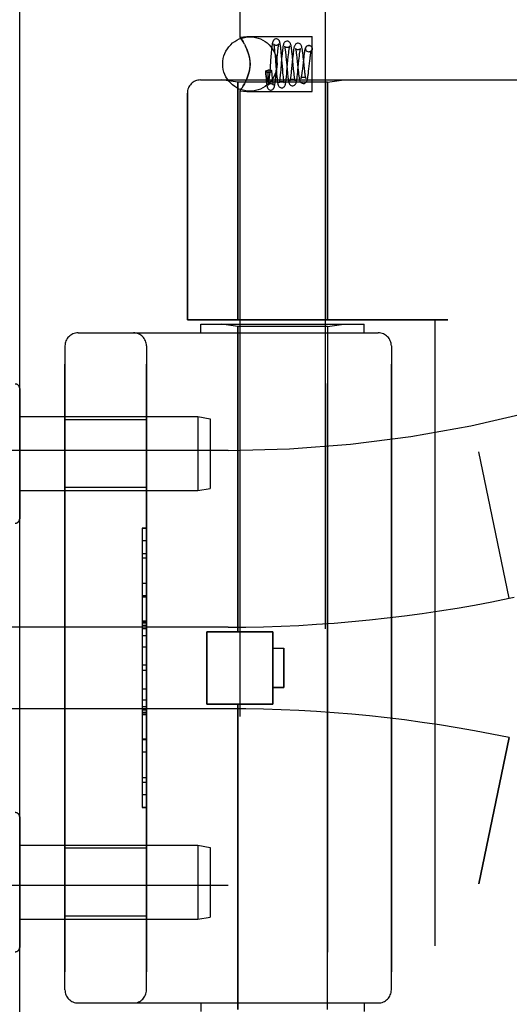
# Model space of a CAD drawing. Header units: inches. Extents: x 0 to 262, y 0 to 169.
# Tile 276 of 284: x 135.95 to 137.07, y 115.58 to 117.84. Entities that reach past the tile are written whole.
import ezdxf

# ---------------------------------------------------------------- set-up
doc = ezdxf.new("R2010")
doc.units = ezdxf.units.IN
doc.header["$LTSCALE"] = 14.384615
doc.header["$MEASUREMENT"] = 0
doc.linetypes.add('HIDDEN', pattern=[0.2, 0.1, -0.1])
doc.layers.get('0').update_dxf_attribs({"linetype": 'CONTINUOUS'})
doc.layers.add('LEFTHAND_DOOR_ASSEMBLY', color=7, linetype='CONTINUOUS')
doc.layers.add('RIGHTHAND_DOOR_ASSEMBLY', color=7, linetype='CONTINUOUS')

msp = doc.modelspace()

# ---------------------------------------------------------------- linework, layer by layer
at = {"color": 3, "linetype": 'Continuous'}
msp.add_line((135.9489, 49.3295), (135.9489, 121.1215), dxfattribs=at)
at = {"layer": 'LEFTHAND_DOOR_ASSEMBLY', "color": 8, "linetype": 'HIDDEN'}
for p, q in [((136.3642, 117.7018), (138.4279, 117.7018)), ((136.4499, 117.6965), (136.4124, 117.7018)), ((136.4499, 117.6965), (136.4499, 117.1505)), ((136.6559, 117.6965), (136.4499, 117.6965)), ((136.6559, 117.6965), (136.6934, 117.7018)), ((136.6559, 117.6965), (136.6559, 117.1505)), ((136.3342, 117.6718), (136.3342, 117.1505)), ((136.9329, 117.1505), (136.3342, 117.1505)), ((136.3654, 117.1205), (136.3654, 117.1405)), ((136.3654, 117.1405), (136.7404, 117.1405)), ((136.4499, 117.1353), (136.4124, 117.1405)), ((136.4499, 116.4335), (136.4499, 117.1353)), ((136.6559, 117.1353), (136.4499, 117.1353)), ((136.6559, 117.1353), (136.6934, 117.1405)), ((136.6559, 115.5658), (136.6559, 117.1353)), ((136.7404, 117.1205), (136.7404, 117.1405)), ((136.9029, 117.1505), (136.9029, 115.5505)), ((136.0829, 117.1205), (136.7729, 117.1205)), ((136.0529, 117.0905), (136.0529, 115.6105)), ((136.2404, 115.6105), (136.2404, 117.0905)), ((136.8029, 117.0905), (136.8029, 115.6105)), ((136.2404, 116.921), (136.0529, 116.921)), ((136.4279, 116.8505), (135.0099, 116.8505)), ((137.0739, 116.5106), (137.0041, 116.8472)), ((136.2404, 116.765), (136.0529, 116.765)), ((136.2304, 116.6715), (136.2304, 116.0295)), ((136.2304, 116.6715), (136.2404, 116.6715)), ((136.2404, 116.6713), (136.2304, 116.6713)), ((136.2304, 116.6131), (136.2404, 116.6131)), ((136.2404, 116.6029), (136.2304, 116.6029)), ((136.2404, 116.5442), (136.2304, 116.5442)), ((136.2304, 116.5139), (136.2404, 116.5139)), ((137.0739, 116.5106), (137.0854, 116.513)), ((136.2304, 116.4573), (136.2404, 116.4573)), ((136.2304, 116.4572), (136.2404, 116.4572)), ((136.2404, 116.4569), (136.2304, 116.4569)), ((136.4279, 116.4443), (135.4603, 116.4443)), ((136.3789, 116.2675), (136.3789, 116.4335)), ((136.3789, 116.4335), (136.5309, 116.4335)), ((136.5309, 116.2675), (136.5309, 116.4335)), ((136.2304, 116.3989), (136.2404, 116.3989)), ((136.5309, 116.3955), (136.5559, 116.3955)), ((136.5559, 116.3955), (136.5559, 116.3055)), ((136.2404, 116.3568), (136.2304, 116.3568)), ((136.5559, 116.3055), (136.5309, 116.3055)), ((136.2404, 116.2767), (136.2304, 116.2767)), ((136.4279, 116.2568), (135.4603, 116.2568)), ((136.2404, 116.2611), (136.2304, 116.2611)), ((136.2404, 116.2535), (136.2304, 116.2535)), ((136.2404, 116.2481), (136.2304, 116.2481)), ((136.3789, 116.2675), (136.5309, 116.2675)), ((136.4499, 115.5658), (136.4499, 116.2675)), ((136.2404, 116.2433), (136.2304, 116.2433)), ((136.2404, 116.1849), (136.2304, 116.1849)), ((137.0739, 116.1905), (137.0041, 115.8539)), ((136.2404, 116.0586), (136.2304, 116.0586)), ((136.2404, 116.0295), (136.2304, 116.0295)), ((136.2404, 115.936), (136.0529, 115.936)), ((136.4279, 115.8505), (135.0099, 115.8505)), ((136.2404, 115.78), (136.0529, 115.78)), ((136.0829, 115.5805), (136.7729, 115.5805)), ((136.3654, 115.5805), (136.3654, 115.5605)), ((136.7404, 115.5805), (136.7404, 115.5605))]:
    msp.add_line(p, q, dxfattribs=at)
for centre, radius, start, end in [((136.3642, 117.6718), 0.03, 90, 180), ((136.4279, 119.6256), 2.7751, 270, 316.1116), ((136.0829, 117.0905), 0.03, 90, 180), ((136.2104, 117.0905), 0.03, 0, 90), ((136.7729, 117.0905), 0.03, 0, 90), ((136.4279, 119.6256), 3.1814, 270, 281.7157), ((136.4279, 113.0754), 3.1814, 78.2843, 90), ((136.4279, 113.0754), 2.7751, 43.8884, 90), ((136.0829, 115.6105), 0.03, 180, 270), ((136.2104, 115.6105), 0.03, 270, 360), ((136.7729, 115.6105), 0.03, 270, 360)]:
    msp.add_arc(centre, radius, start, end, dxfattribs=at)
at = {"layer": 'RIGHTHAND_DOOR_ASSEMBLY', "color": 8, "linetype": 'HIDDEN'}
for p, q in [((136.4549, 117.8785), (136.4549, 117.8)), ((136.6509, 117.8785), (136.6509, 115.0305)), ((136.4549, 117.8), (136.4709, 117.802)), ((136.4552, 117.7996), (136.4549, 117.8)), ((136.4709, 117.802), (136.6209, 117.802)), ((136.6209, 117.675), (136.6209, 117.802)), ((136.4709, 117.7725), (136.468, 117.7788)), ((136.5343, 117.7712), (136.5347, 117.7672)), ((136.5347, 117.7672), (136.5351, 117.7628)), ((136.5351, 117.7628), (136.5356, 117.758)), ((136.5414, 117.7605), (136.5418, 117.7649)), ((136.55, 117.764), (136.5495, 117.7693)), ((136.5505, 117.7585), (136.55, 117.764)), ((136.5597, 117.7641), (136.5602, 117.7601)), ((136.575, 117.7616), (136.5744, 117.7665)), ((136.6133, 117.766), (136.612, 117.7662)), ((136.6134, 117.766), (136.612, 117.7662)), ((136.6148, 117.7809), (136.6133, 117.781)), ((136.6134, 117.781), (136.6148, 117.7809)), ((136.5261, 117.7562), (136.5233, 117.7204)), ((136.5266, 117.7615), (136.5261, 117.7562)), ((136.5356, 117.758), (136.5365, 117.7473)), ((136.5365, 117.7473), (136.5377, 117.7326)), ((136.5381, 117.7189), (136.5408, 117.7531)), ((136.5408, 117.7531), (136.5414, 117.7605)), ((136.5508, 117.751), (136.5486, 117.7258)), ((136.5515, 117.7469), (136.5505, 117.7585)), ((136.5513, 117.7567), (136.5508, 117.751)), ((136.5602, 117.7601), (136.5606, 117.7558)), ((136.5606, 117.7558), (136.5613, 117.7486)), ((136.5613, 117.7486), (136.5625, 117.7356)), ((136.5631, 117.7213), (136.5654, 117.7472)), ((136.5654, 117.7472), (136.5661, 117.755)), ((136.5661, 117.755), (136.5666, 117.7597)), ((136.5759, 117.7508), (136.5737, 117.7281)), ((136.5755, 117.7563), (136.575, 117.7616)), ((136.5765, 117.7451), (136.5755, 117.7563)), ((136.5764, 117.7559), (136.5759, 117.7508)), ((136.5773, 117.7366), (136.5765, 117.7451)), ((136.5858, 117.752), (136.5866, 117.7442)), ((136.5866, 117.7442), (136.5881, 117.7302)), ((136.5882, 117.7243), (136.5905, 117.7468)), ((136.5905, 117.7468), (136.591, 117.752)), ((136.6008, 117.7486), (136.5985, 117.7276)), ((136.6005, 117.7542), (136.5999, 117.7598)), ((136.6015, 117.7452), (136.6005, 117.7542)), ((136.6024, 117.7361), (136.6015, 117.7452)), ((136.6134, 117.7272), (136.6155, 117.7461)), ((136.5135, 117.7219), (136.5139, 117.7161)), ((136.5138, 117.7227), (136.5141, 117.72)), ((136.5141, 117.72), (136.5143, 117.7176)), ((136.5143, 117.7176), (136.5146, 117.7154)), ((136.5202, 117.7206), (136.5202, 117.7243)), ((136.5209, 117.7243), (136.5202, 117.7243)), ((136.5202, 117.7173), (136.5202, 117.7206)), ((136.5202, 117.7146), (136.5202, 117.7173)), ((136.5233, 117.7204), (136.5227, 117.7138)), ((136.5289, 117.7158), (136.5284, 117.7221)), ((136.5376, 117.7132), (136.5381, 117.7189)), ((136.5377, 117.7326), (136.5387, 117.7209)), ((136.5387, 117.7209), (136.5392, 117.7154)), ((136.5479, 117.7185), (136.5475, 117.714)), ((136.5486, 117.7258), (136.5479, 117.7185)), ((136.5539, 117.7176), (136.5533, 117.7248)), ((136.5543, 117.7133), (136.5539, 117.7176)), ((136.5625, 117.7356), (136.5635, 117.7246)), ((136.5626, 117.7156), (136.5631, 117.7213)), ((136.5635, 117.7246), (136.564, 117.7192)), ((136.564, 117.7192), (136.5646, 117.714)), ((136.573, 117.7213), (136.5725, 117.7172)), ((136.5737, 117.7281), (136.573, 117.7213)), ((136.5783, 117.7262), (136.5773, 117.7366)), ((136.5788, 117.7215), (136.5783, 117.7262)), ((136.5792, 117.7172), (136.5788, 117.7215)), ((136.5881, 117.7302), (136.5887, 117.7246)), ((136.5887, 117.7246), (136.5893, 117.7193)), ((136.5985, 117.7276), (136.598, 117.723)), ((136.6033, 117.7275), (136.6024, 117.7361)), ((136.6039, 117.7224), (136.6033, 117.7275)), ((136.3642, 117.7018), (138.4279, 117.7018)), ((136.4499, 117.6965), (136.4124, 117.7018)), ((136.4499, 117.1505), (136.4499, 117.6965)), ((136.6559, 117.6965), (136.4499, 117.6965)), ((136.468, 117.6983), (136.4709, 117.7046)), ((136.5139, 117.7161), (136.5144, 117.7105)), ((136.5144, 117.7105), (136.5149, 117.7053)), ((136.5146, 117.7154), (136.5148, 117.7135)), ((136.5148, 117.7135), (136.515, 117.7117)), ((136.515, 117.7117), (136.5153, 117.7102)), ((136.5153, 117.7102), (136.5155, 117.7088)), ((136.52, 117.7062), (136.5201, 117.707)), ((136.52, 117.7045), (136.52, 117.7051)), ((136.5201, 117.709), (136.5202, 117.7102)), ((136.5201, 117.7079), (136.5201, 117.709)), ((136.5201, 117.707), (136.5201, 117.7079)), ((136.5202, 117.713), (136.5202, 117.7146)), ((136.5202, 117.7115), (136.5202, 117.713)), ((136.5202, 117.7102), (136.5202, 117.7115)), ((136.5223, 117.7098), (136.522, 117.706)), ((136.5227, 117.7138), (136.5223, 117.7098)), ((136.5293, 117.7112), (136.5289, 117.7158)), ((136.5297, 117.707), (136.5293, 117.7112)), ((136.53, 117.7032), (136.5297, 117.707)), ((136.5392, 117.7154), (136.5397, 117.7103)), ((136.5547, 117.7093), (136.5543, 117.7133)), ((136.6559, 117.6965), (136.6934, 117.7018)), ((136.6559, 117.1505), (136.6559, 117.6965)), ((136.3342, 117.1505), (136.3342, 117.6718)), ((136.4549, 117.6771), (136.4549, 115.0305)), ((136.4549, 117.6771), (136.4709, 117.675)), ((136.4709, 117.675), (136.6209, 117.675)), ((136.3342, 117.1505), (136.9329, 117.1505)), ((136.3654, 117.1205), (136.3654, 117.1405)), ((136.3654, 117.1405), (136.7404, 117.1405)), ((136.4499, 117.1353), (136.4124, 117.1405)), ((136.4499, 117.1353), (136.4499, 116.4335)), ((136.6559, 117.1353), (136.4499, 117.1353)), ((136.6559, 117.1353), (136.6934, 117.1405)), ((136.6559, 117.1353), (136.6559, 115.5658)), ((136.7404, 117.1205), (136.7404, 117.1405)), ((136.9029, 117.1505), (136.9029, 115.5505)), ((136.0829, 117.1205), (136.7729, 117.1205)), ((136.0529, 115.6105), (136.0529, 117.0905)), ((136.2404, 117.0905), (136.2404, 115.6105)), ((136.8029, 115.6105), (136.8029, 117.0905)), ((135.9489, 116.9929), (135.9489, 116.6932)), ((135.9489, 116.928), (136.3581, 116.928)), ((136.3581, 116.928), (136.3581, 116.758)), ((136.3581, 116.928), (136.3864, 116.923)), ((136.2404, 116.921), (136.0529, 116.921)), ((136.3864, 116.923), (136.3864, 116.763)), ((136.4279, 116.8505), (135.0099, 116.8505)), ((137.0739, 116.5106), (137.0041, 116.8472)), ((135.9489, 116.758), (136.3581, 116.758)), ((136.2404, 116.765), (136.0529, 116.765)), ((136.3581, 116.758), (136.3864, 116.763)), ((136.2304, 116.6715), (136.2304, 116.0296)), ((136.2404, 116.6715), (136.2304, 116.6715)), ((136.2404, 116.6425), (136.2304, 116.6425)), ((136.2404, 116.5162), (136.2304, 116.5162)), ((137.0739, 116.5106), (137.0854, 116.513)), ((136.2404, 116.4578), (136.2304, 116.4578)), ((136.2404, 116.453), (136.2304, 116.453)), ((136.4279, 116.4443), (135.4603, 116.4443)), ((136.2404, 116.4476), (136.2304, 116.4476)), ((136.2404, 116.44), (136.2304, 116.44)), ((136.3789, 116.4335), (136.3789, 116.2675)), ((136.5309, 116.4335), (136.3789, 116.4335)), ((136.5309, 116.4335), (136.5309, 116.2675)), ((136.2404, 116.4244), (136.2304, 116.4244)), ((136.5309, 116.3955), (136.5559, 116.3955)), ((136.5559, 116.3055), (136.5559, 116.3955)), ((136.2404, 116.3443), (136.2304, 116.3443)), ((136.2304, 116.3021), (136.2404, 116.3021)), ((136.5309, 116.3055), (136.5559, 116.3055)), ((136.4279, 116.2568), (135.4603, 116.2568)), ((136.5309, 116.2675), (136.3789, 116.2675)), ((136.4499, 116.2675), (136.4499, 115.5658)), ((136.2404, 116.2442), (136.2304, 116.2442)), ((136.2304, 116.2439), (136.2404, 116.2439)), ((136.2304, 116.2437), (136.2404, 116.2437)), ((136.2304, 116.1872), (136.2404, 116.1872)), ((137.0041, 115.8539), (137.0739, 116.1905)), ((136.2404, 116.1569), (136.2304, 116.1569)), ((136.2404, 116.0981), (136.2304, 116.0981)), ((136.2304, 116.0879), (136.2404, 116.0879)), ((136.2404, 116.0298), (136.2304, 116.0298)), ((136.2304, 116.0296), (136.2404, 116.0296)), ((135.9489, 116.0079), (135.9489, 115.7082)), ((135.9489, 115.943), (136.3581, 115.943)), ((136.2404, 115.936), (136.0529, 115.936)), ((136.3581, 115.943), (136.3581, 115.773)), ((136.3581, 115.943), (136.3864, 115.938)), ((136.3864, 115.938), (136.3864, 115.778)), ((136.4279, 115.8505), (135.0099, 115.8505)), ((135.9489, 115.773), (136.3581, 115.773)), ((136.2404, 115.78), (136.0529, 115.78)), ((136.3581, 115.773), (136.3864, 115.778)), ((136.0829, 115.5805), (136.7729, 115.5805)), ((136.3654, 115.5805), (136.3654, 115.5605)), ((136.7404, 115.5805), (136.7404, 115.5605))]:
    msp.add_line(p, q, dxfattribs=at)
for points in [[(136.4549, 117.8), (136.4552, 117.7996), (136.4562, 117.7983)], [(136.4652, 117.7843), (136.4623, 117.7891), (136.4598, 117.7931), (136.4577, 117.7961), (136.4562, 117.7983)], [(136.4577, 117.7961), (136.4598, 117.7931), (136.4623, 117.7891)], [(136.5384, 117.796), (136.5374, 117.796), (136.5355, 117.7955), (136.5338, 117.7945), (136.5325, 117.7934), (136.5316, 117.7922), (136.531, 117.7911), (136.5306, 117.7901), (136.5302, 117.7892), (136.5299, 117.7882), (136.5297, 117.7871), (136.5294, 117.7859), (136.5292, 117.7846), (136.5289, 117.7832), (136.5287, 117.7816), (136.5285, 117.7799), (136.5282, 117.778), (136.528, 117.776), (136.5278, 117.7739), (136.5275, 117.7716), (136.5273, 117.7692), (136.527, 117.7667), (136.5266, 117.7615)], [(136.5323, 117.7847), (136.5323, 117.7847), (136.5323, 117.7846), (136.5324, 117.7843), (136.5325, 117.7838), (136.5326, 117.7831), (136.5328, 117.7823), (136.533, 117.7814), (136.5331, 117.7803), (136.5333, 117.7791), (136.5335, 117.7778), (136.5337, 117.7763), (136.5339, 117.7747), (136.5341, 117.773), (136.5343, 117.7712)], [(136.5383, 117.781), (136.5373, 117.7811), (136.5358, 117.7815), (136.5345, 117.7822), (136.5335, 117.7829), (136.5329, 117.7837), (136.5325, 117.7842), (136.5323, 117.7846), (136.5323, 117.7847)], [(136.5443, 117.7843), (136.5444, 117.7845), (136.5445, 117.7847), (136.5445, 117.7847), (136.5443, 117.7844), (136.5439, 117.7838), (136.5433, 117.7831), (136.5422, 117.7822), (136.5407, 117.7815), (136.5391, 117.7811), (136.5383, 117.781)], [(136.5495, 117.7693), (136.5492, 117.7718), (136.549, 117.7742), (136.5487, 117.7764), (136.5485, 117.7784), (136.5482, 117.7803), (136.548, 117.782), (136.5477, 117.7836), (136.5475, 117.785), (136.5472, 117.7863), (136.547, 117.7874), (136.5467, 117.7885), (136.5464, 117.7895), (136.5461, 117.7904), (136.5456, 117.7914), (136.545, 117.7925), (136.544, 117.7936), (136.5427, 117.7947), (136.541, 117.7956), (136.5392, 117.796), (136.5384, 117.796)], [(136.5634, 117.791), (136.5624, 117.791), (136.5605, 117.7905), (136.5587, 117.7895), (136.5574, 117.7883), (136.5565, 117.7871), (136.5559, 117.786), (136.5554, 117.785), (136.5551, 117.7839), (136.5548, 117.7828), (136.5545, 117.7816), (136.5542, 117.7803), (136.5539, 117.7788), (136.5537, 117.7772), (136.5534, 117.7755), (136.5532, 117.7736), (136.5529, 117.7716), (136.5526, 117.7694), (136.5524, 117.7671), (136.5521, 117.7646), (136.5518, 117.7621), (136.5513, 117.7567)], [(136.5744, 117.7665), (136.5742, 117.7688), (136.5739, 117.7709), (136.5737, 117.7729), (136.5734, 117.7748), (136.5731, 117.7766), (136.5729, 117.7782), (136.5726, 117.7796), (136.5724, 117.781), (136.5721, 117.7822), (136.5718, 117.7833), (136.5715, 117.7843), (136.5711, 117.7853), (136.5707, 117.7864), (136.57, 117.7875), (136.569, 117.7886), (136.5676, 117.7897), (136.5659, 117.7906), (136.5641, 117.791), (136.5634, 117.791)], [(136.5884, 117.786), (136.5874, 117.786), (136.5854, 117.7855), (136.5837, 117.7845), (136.5824, 117.7833), (136.5815, 117.7821), (136.5808, 117.781), (136.5803, 117.7798), (136.5799, 117.7785), (136.5795, 117.777), (136.5791, 117.7754), (136.5788, 117.7736), (136.5784, 117.7717), (136.5781, 117.7697), (136.5778, 117.7676), (136.5775, 117.7654), (136.5773, 117.7631), (136.577, 117.7607), (136.5764, 117.7559)], [(136.5999, 117.7598), (136.5996, 117.7623), (136.5993, 117.7647), (136.599, 117.767), (136.5987, 117.7691), (136.5984, 117.771), (136.5981, 117.7727), (136.5978, 117.7743), (136.5975, 117.7757), (136.5972, 117.777), (136.5969, 117.7782), (136.5966, 117.7793), (136.5962, 117.7803), (136.5957, 117.7814), (136.595, 117.7825), (136.594, 117.7837), (136.5926, 117.7848), (136.5909, 117.7856), (136.5891, 117.786), (136.5884, 117.786)], [(136.4652, 117.7843), (136.468, 117.7788), (136.4709, 117.7725)], [(136.4709, 117.7046), (136.4726, 117.7088), (136.4741, 117.7133), (136.4755, 117.7178), (136.4766, 117.7226), (136.4775, 117.7278), (136.4781, 117.7331), (136.4783, 117.7385), (136.4781, 117.7439), (136.4775, 117.7492), (136.4766, 117.7544), (136.4755, 117.7592), (136.4741, 117.7638), (136.4726, 117.7682), (136.4709, 117.7725)], [(136.4709, 117.7725), (136.4734, 117.7659), (136.4755, 117.7591), (136.477, 117.7522), (136.478, 117.7453), (136.4783, 117.7384), (136.4779, 117.7315), (136.477, 117.7247), (136.4755, 117.7179), (136.4734, 117.7112), (136.4709, 117.7046)], [(136.5418, 117.7649), (136.5422, 117.7691), (136.5424, 117.771), (136.5426, 117.7727), (136.5428, 117.7744), (136.543, 117.776), (136.5432, 117.7775), (136.5434, 117.7788), (136.5435, 117.7801), (136.5437, 117.7812), (136.5439, 117.7821), (136.544, 117.783), (136.5442, 117.7836), (136.5443, 117.7842), (136.5443, 117.7843)], [(136.5573, 117.7795), (136.5574, 117.7794), (136.5575, 117.779), (136.5576, 117.7785), (136.5578, 117.7778), (136.558, 117.777), (136.5581, 117.7761), (136.5583, 117.775), (136.5585, 117.7738), (136.5587, 117.7725), (136.5589, 117.771), (136.5591, 117.7694), (136.5593, 117.7678), (136.5595, 117.766), (136.5597, 117.7641)], [(136.5633, 117.776), (136.5623, 117.7761), (136.5608, 117.7765), (136.5596, 117.7772), (136.5586, 117.7779), (136.5579, 117.7786), (136.5575, 117.7792), (136.5574, 117.7795), (136.5573, 117.7795)], [(136.5692, 117.7791), (136.5693, 117.7793), (136.5694, 117.7796), (136.5692, 117.7793), (136.5688, 117.7787), (136.5681, 117.7779), (136.567, 117.7771), (136.5656, 117.7764), (136.564, 117.7761), (136.5633, 117.776)], [(136.5666, 117.7597), (136.567, 117.7641), (136.5672, 117.7661), (136.5674, 117.7679), (136.5677, 117.7697), (136.5679, 117.7713), (136.5681, 117.7728), (136.5683, 117.7742), (136.5685, 117.7755), (136.5687, 117.7766), (136.5688, 117.7775), (136.569, 117.7783), (136.5692, 117.7789), (136.5692, 117.7791)], [(136.5825, 117.7744), (136.5825, 117.7742), (136.5826, 117.7738), (136.5828, 117.7733), (136.583, 117.7725), (136.5832, 117.7716), (136.5834, 117.7705), (136.5836, 117.7692), (136.5838, 117.7679), (136.584, 117.7663), (136.5843, 117.7647), (136.5845, 117.7629), (136.5848, 117.7609), (136.585, 117.7589)], [(136.5883, 117.771), (136.5874, 117.7711), (136.586, 117.7715), (136.5847, 117.7721), (136.5837, 117.7728), (136.5831, 117.7735), (136.5827, 117.774), (136.5825, 117.7743), (136.5825, 117.7744)], [(136.594, 117.7738), (136.5941, 117.7741), (136.5942, 117.7744), (136.5942, 117.7744), (136.5941, 117.7742), (136.5937, 117.7736), (136.593, 117.7728), (136.5918, 117.772), (136.5904, 117.7714), (136.5889, 117.7711), (136.5883, 117.771)], [(136.591, 117.752), (136.5915, 117.7568), (136.5917, 117.759), (136.592, 117.7611), (136.5922, 117.7631), (136.5925, 117.7649), (136.5927, 117.7666), (136.593, 117.7682), (136.5932, 117.7696), (136.5934, 117.7709), (136.5936, 117.772), (136.5938, 117.7729), (136.594, 117.7736), (136.594, 117.7738)], [(136.6134, 117.781), (136.6124, 117.781), (136.6105, 117.7805), (136.6087, 117.7795), (136.6074, 117.7783), (136.6064, 117.7771), (136.6057, 117.7759), (136.6052, 117.7747), (136.6048, 117.7735), (136.6044, 117.7723), (136.6041, 117.7708), (136.6037, 117.7693), (136.6034, 117.7675), (136.6031, 117.7656), (136.6027, 117.7635), (136.6024, 117.7613), (136.6021, 117.759), (136.6018, 117.7565), (136.6015, 117.754), (136.6008, 117.7486)], [(136.612, 117.7662), (136.6114, 117.7663), (136.6097, 117.7671), (136.6081, 117.7683), (136.6069, 117.7698), (136.6062, 117.7716), (136.606, 117.7735), (136.6062, 117.7755), (136.6069, 117.7773), (136.6081, 117.7788), (136.6097, 117.78), (136.6114, 117.7807), (136.6134, 117.781)], [(136.619, 117.7692), (136.6191, 117.7693), (136.619, 117.7692), (136.6188, 117.7688), (136.6182, 117.7681), (136.6172, 117.7673), (136.6158, 117.7665), (136.6142, 117.7661), (136.6133, 117.766)], [(136.6148, 117.7809), (136.6154, 117.7807), (136.6172, 117.78), (136.6187, 117.7788), (136.6199, 117.7773), (136.6206, 117.7755), (136.6209, 117.7735), (136.6206, 117.7716), (136.6199, 117.7698), (136.6187, 117.7683), (136.6172, 117.7671), (136.6154, 117.7663), (136.6134, 117.766)], [(136.6155, 117.7461), (136.616, 117.7508), (136.6163, 117.7531), (136.6166, 117.7552), (136.6168, 117.7572), (136.6171, 117.7591), (136.6174, 117.7608), (136.6176, 117.7624), (136.6178, 117.7639), (136.6181, 117.7652), (136.6183, 117.7664), (136.6185, 117.7674), (136.6187, 117.7682), (136.6189, 117.7688), (136.619, 117.7692), (136.619, 117.7692)], [(136.5533, 117.7248), (136.5519, 117.7411), (136.5515, 117.7469)], [(136.585, 117.7589), (136.5855, 117.7544), (136.5858, 117.752)], [(136.5138, 117.7227), (136.5135, 117.7222), (136.5135, 117.7219)], [(136.5135, 117.7219), (136.5135, 117.7216), (136.514, 117.7211), (136.5148, 117.7206), (136.516, 117.7203), (136.5175, 117.7199), (136.5191, 117.7198), (136.5209, 117.7197)], [(136.5138, 117.7227), (136.5155, 117.7231), (136.5171, 117.7235), (136.5187, 117.7239), (136.5202, 117.7243)], [(136.5284, 117.7221), (136.5281, 117.7226), (136.5274, 117.7232), (136.5262, 117.7236), (136.5247, 117.724), (136.5229, 117.7242), (136.5209, 117.7243)], [(136.5209, 117.7197), (136.5229, 117.7198), (136.5247, 117.72), (136.5262, 117.7204), (136.5274, 117.7208), (136.5281, 117.7214), (136.5284, 117.722), (136.5284, 117.7221)], [(136.5725, 117.7172), (136.5721, 117.7134), (136.5719, 117.7117), (136.5717, 117.71), (136.5715, 117.7085), (136.5713, 117.7071), (136.5711, 117.7058), (136.5709, 117.7046), (136.5707, 117.7035), (136.5705, 117.7026), (136.5704, 117.7018), (136.5702, 117.7011), (136.5701, 117.7006), (136.57, 117.7004)], [(136.5759, 117.6885), (136.5767, 117.6886), (136.5785, 117.689), (136.5802, 117.6899), (136.5816, 117.691), (136.5826, 117.6922), (136.5833, 117.6934), (136.5838, 117.6945), (136.5842, 117.6957), (136.5845, 117.6969), (136.5848, 117.6983), (136.5852, 117.6999), (136.5855, 117.7017), (136.5858, 117.7037), (136.5861, 117.7058), (136.5864, 117.7081), (136.5868, 117.7106), (136.5871, 117.7132), (136.5874, 117.7159), (136.5877, 117.7186), (136.5882, 117.7243)], [(136.5818, 117.7001), (136.5818, 117.7001), (136.5817, 117.7004), (136.5816, 117.7009), (136.5814, 117.7015), (136.5812, 117.7023), (136.5811, 117.7032), (136.5809, 117.7042), (136.5807, 117.7054), (136.5805, 117.7068), (136.5803, 117.7082), (136.5801, 117.7098), (136.5799, 117.7115), (136.5796, 117.7133), (136.5794, 117.7152), (136.5792, 117.7172)], [(136.5893, 117.7193), (136.5896, 117.7168), (136.5899, 117.7145), (136.5902, 117.7122), (136.5905, 117.7101), (136.5908, 117.7082), (136.5911, 117.7064), (136.5914, 117.7048), (136.5917, 117.7033), (136.5921, 117.702), (136.5924, 117.7008), (136.5928, 117.6997), (136.5933, 117.6986), (136.594, 117.6974), (136.5949, 117.6962), (136.5963, 117.695), (136.598, 117.6941), (136.5999, 117.6936), (136.6009, 117.6935)], [(136.598, 117.723), (136.5974, 117.7189), (136.5972, 117.717), (136.5969, 117.7152), (136.5967, 117.7135), (136.5965, 117.712), (136.5962, 117.7106), (136.596, 117.7094), (136.5958, 117.7082), (136.5956, 117.7073), (136.5954, 117.7065), (136.5952, 117.7059), (136.5952, 117.7057)], [(136.6008, 117.6935), (136.6016, 117.6936), (136.6034, 117.694), (136.6051, 117.6948), (136.6065, 117.6959), (136.6075, 117.697), (136.6082, 117.6982), (136.6087, 117.6992), (136.6091, 117.7003), (136.6094, 117.7014), (136.6097, 117.7025), (136.6101, 117.7038), (136.6104, 117.7053), (136.6107, 117.7068), (136.611, 117.7086), (136.6113, 117.7105), (136.6116, 117.7125), (136.6119, 117.7147), (136.6122, 117.717), (136.6125, 117.7195), (136.6128, 117.722), (136.6134, 117.7272)], [(136.6066, 117.7053), (136.6066, 117.7053), (136.6065, 117.7057), (136.6063, 117.7063), (136.6061, 117.7071), (136.6059, 117.7081), (136.6057, 117.7093), (136.6055, 117.7107), (136.6052, 117.7122), (136.605, 117.7139), (136.6047, 117.7158), (136.6044, 117.7179), (136.6042, 117.7201), (136.6039, 117.7224)], [(136.4709, 117.7046), (136.468, 117.6983), (136.4652, 117.6927), (136.4623, 117.688), (136.4598, 117.684), (136.4577, 117.681)], [(136.5149, 117.7053), (136.5151, 117.7029), (136.5153, 117.7006), (136.5156, 117.6984), (136.5158, 117.6964), (136.516, 117.6946), (136.5163, 117.6929), (136.5165, 117.6913), (136.5167, 117.6899), (136.517, 117.6886), (136.5172, 117.6874), (136.5175, 117.6864), (136.5178, 117.6854), (136.5181, 117.6844), (136.5185, 117.6834), (136.5191, 117.6824), (136.5199, 117.6812), (136.5212, 117.6801), (136.5229, 117.6791), (136.5249, 117.6786), (136.5259, 117.6785)], [(136.5155, 117.7088), (136.5155, 117.7082), (136.5156, 117.7076), (136.5157, 117.7071), (136.5158, 117.7065), (136.5159, 117.706), (136.516, 117.7056), (136.5161, 117.7051), (136.5161, 117.7047), (136.5162, 117.7043), (136.5163, 117.704), (136.5164, 117.7036), (136.5164, 117.7033), (136.5165, 117.703), (136.5166, 117.7027), (136.5166, 117.7024), (136.5167, 117.7022), (136.5168, 117.7019), (136.5168, 117.7017), (136.5169, 117.7014), (136.517, 117.7012), (136.517, 117.701), (136.5171, 117.7008), (136.5171, 117.7006), (136.5172, 117.7004), (136.5173, 117.7002), (136.5173, 117.7), (136.5174, 117.6999), (136.5175, 117.6997), (136.5175, 117.6996), (136.5176, 117.6994), (136.5177, 117.6993), (136.5177, 117.6991), (136.5178, 117.699), (136.5179, 117.6989), (136.518, 117.6988), (136.518, 117.6987), (136.5181, 117.6986), (136.5182, 117.6986), (136.5183, 117.6985), (136.5184, 117.6985), (136.5185, 117.6985), (136.5186, 117.6985), (136.5188, 117.6986), (136.5189, 117.6987), (136.519, 117.6989), (136.5191, 117.6991), (136.5192, 117.6993), (136.5192, 117.6995), (136.5193, 117.6996), (136.5193, 117.6998), (136.5194, 117.6999), (136.5194, 117.7), (136.5194, 117.7002), (136.5195, 117.7003), (136.5195, 117.7004), (136.5195, 117.7006), (136.5195, 117.7007), (136.5196, 117.7008), (136.5196, 117.701), (136.5196, 117.7011), (136.5196, 117.7012), (136.5197, 117.7013), (136.5197, 117.7015), (136.5197, 117.7016), (136.5197, 117.7018), (136.5197, 117.7019), (136.5197, 117.7021), (136.5198, 117.7022), (136.5198, 117.7024), (136.5198, 117.7026), (136.5198, 117.7028), (136.5198, 117.703), (136.5199, 117.7032), (136.5199, 117.7034), (136.5199, 117.7037), (136.5199, 117.7039), (136.52, 117.7045)], [(136.522, 117.706), (136.5216, 117.7026), (136.5215, 117.701), (136.5213, 117.6995), (136.5211, 117.6981), (136.521, 117.6968), (136.5208, 117.6956), (136.5206, 117.6945), (136.5205, 117.6935), (136.5203, 117.6926), (136.5202, 117.6918), (136.52, 117.6911), (136.5199, 117.6906), (136.5198, 117.6902), (136.5198, 117.6901)], [(136.52, 117.7051), (136.52, 117.7054), (136.52, 117.7062)], [(136.5259, 117.6785), (136.5267, 117.6786), (136.5285, 117.679), (136.5302, 117.6799), (136.5315, 117.681), (136.5325, 117.6821), (136.5331, 117.6832), (136.5335, 117.6842), (136.5339, 117.6851), (136.5342, 117.6861), (136.5344, 117.6871), (136.5347, 117.6883), (136.5349, 117.6896), (136.5352, 117.691), (136.5354, 117.6925), (136.5356, 117.6943), (136.5359, 117.6962), (136.5361, 117.6982), (136.5364, 117.7004), (136.5366, 117.7027), (136.5369, 117.7052), (136.5371, 117.7078), (136.5376, 117.7132)], [(136.532, 117.6898), (136.532, 117.6899), (136.5319, 117.6901), (136.5318, 117.6904), (136.5317, 117.691), (136.5316, 117.6916), (136.5314, 117.6924), (136.5313, 117.6933), (136.5311, 117.6944), (136.531, 117.6956), (136.5308, 117.6969), (136.5306, 117.6983), (136.5304, 117.6998), (136.5302, 117.7015), (136.53, 117.7032)], [(136.5397, 117.7103), (136.5399, 117.708), (136.5402, 117.7057), (136.5404, 117.7036), (136.5406, 117.7016), (136.5409, 117.6998), (136.5411, 117.6981), (136.5414, 117.6965), (136.5416, 117.6951), (136.5419, 117.6938), (136.5421, 117.6926), (136.5424, 117.6915), (136.5427, 117.6905), (136.543, 117.6895), (136.5434, 117.6885), (136.544, 117.6874), (136.5449, 117.6862), (136.5463, 117.6851), (136.548, 117.6841), (136.5499, 117.6836), (136.5509, 117.6835)], [(136.5449, 117.6953), (136.5448, 117.6951), (136.5448, 117.695), (136.5448, 117.695), (136.545, 117.6954), (136.5454, 117.6959), (136.5461, 117.6966), (136.547, 117.6974), (136.5483, 117.698), (136.5498, 117.6984), (136.5508, 117.6985)], [(136.5475, 117.714), (136.5471, 117.71), (136.5469, 117.7081), (136.5467, 117.7064), (136.5465, 117.7047), (136.5463, 117.7032), (136.5461, 117.7017), (136.5459, 117.7004), (136.5457, 117.6993), (136.5455, 117.6982), (136.5454, 117.6973), (136.5452, 117.6965), (136.545, 117.6959), (136.5449, 117.6954), (136.5449, 117.6953)], [(136.5508, 117.6985), (136.5518, 117.6984), (136.5536, 117.6979), (136.555, 117.6971), (136.556, 117.6962), (136.5566, 117.6955), (136.5568, 117.6951), (136.5569, 117.6949), (136.5569, 117.695)], [(136.5509, 117.6835), (136.5517, 117.6836), (136.5535, 117.684), (136.5552, 117.6849), (136.5566, 117.686), (136.5575, 117.6871), (136.5582, 117.6882), (136.5586, 117.6893), (136.559, 117.6903), (136.5593, 117.6914), (136.5596, 117.6926), (136.5599, 117.6939), (136.5601, 117.6953), (136.5604, 117.697), (136.5607, 117.6987), (136.561, 117.7007), (136.5612, 117.7028), (136.5615, 117.7051), (136.5618, 117.7075), (136.5621, 117.7101), (136.5626, 117.7156)], [(136.5569, 117.695), (136.5569, 117.695), (136.5568, 117.6952), (136.5567, 117.6957), (136.5566, 117.6962), (136.5564, 117.697), (136.5563, 117.6978), (136.5561, 117.6988), (136.5559, 117.7), (136.5557, 117.7012), (136.5555, 117.7026), (136.5553, 117.7041), (136.5551, 117.7057), (136.5549, 117.7075), (136.5547, 117.7093)], [(136.5646, 117.714), (136.5649, 117.7116), (136.5651, 117.7093), (136.5654, 117.7071), (136.5657, 117.705), (136.566, 117.7032), (136.5663, 117.7014), (136.5666, 117.6998), (136.5669, 117.6983), (136.5672, 117.697), (136.5675, 117.6958), (136.5679, 117.6947), (136.5683, 117.6936), (136.569, 117.6924), (136.5699, 117.6913), (136.5712, 117.6901), (136.5729, 117.6891), (136.5749, 117.6886), (136.5759, 117.6885)], [(136.57, 117.7004), (136.57, 117.7002), (136.5699, 117.7001), (136.5699, 117.7002), (136.5701, 117.7005), (136.5705, 117.701), (136.5712, 117.7017), (136.5722, 117.7025), (136.5734, 117.7031), (136.5748, 117.7035), (136.5758, 117.7035)], [(136.5758, 117.7035), (136.5768, 117.7035), (136.5785, 117.703), (136.5799, 117.7022), (136.5809, 117.7013), (136.5815, 117.7006), (136.5817, 117.7002), (136.5818, 117.7), (136.5818, 117.7001)], [(136.5952, 117.7057), (136.5951, 117.7055), (136.595, 117.7053), (136.595, 117.7053), (136.5952, 117.7056), (136.5956, 117.7061), (136.5963, 117.7068), (136.5973, 117.7075), (136.5987, 117.7082), (136.6002, 117.7085), (136.6008, 117.7085)], [(136.6008, 117.7085), (136.6017, 117.7085), (136.6034, 117.708), (136.6048, 117.7073), (136.6058, 117.7064), (136.6063, 117.7058), (136.6066, 117.7053), (136.6067, 117.7052), (136.6066, 117.7053)], [(136.4562, 117.6788), (136.4552, 117.6775), (136.4549, 117.6771)], [(136.4552, 117.6775), (136.4562, 117.6788), (136.4577, 117.681), (136.4598, 117.684), (136.4623, 117.688), (136.4652, 117.6927)], [(136.5198, 117.6901), (136.5197, 117.6899), (136.5197, 117.6898), (136.5198, 117.69), (136.5199, 117.6903), (136.5203, 117.6909), (136.521, 117.6916), (136.522, 117.6924), (136.5233, 117.693), (136.5248, 117.6934), (136.5258, 117.6935)], [(136.5259, 117.6935), (136.5269, 117.6935), (136.5286, 117.6929), (136.5301, 117.6921), (136.5311, 117.6912), (136.5317, 117.6905), (136.5319, 117.69), (136.532, 117.6898)]]:
    msp.add_lwpolyline(points, dxfattribs=at)
msp.add_circle((136.4779, 117.7385), 0.0625, dxfattribs=at)
for centre, radius, start, end in [((136.3642, 117.6718), 0.03, 90, 180), ((136.4279, 119.6256), 2.7751, 270, 316.1116), ((136.0829, 117.0905), 0.03, 90, 180), ((136.2104, 117.0905), 0.03, 0, 90), ((136.7729, 117.0905), 0.03, 0, 90), ((135.9389, 116.9929), 0.01, 360, 93.2246), ((135.9389, 116.6932), 0.01, 266.7754, 0), ((136.4279, 119.6256), 3.1814, 270, 281.7157), ((136.4279, 113.0754), 3.1814, 78.2843, 90), ((135.9389, 116.0079), 0.01, 360, 93.2246), ((136.4279, 113.0754), 2.7751, 43.8884, 90), ((135.9389, 115.7082), 0.01, 266.7754, 0), ((136.0829, 115.6105), 0.03, 180, 270), ((136.2104, 115.6105), 0.03, 270, 360), ((136.7729, 115.6105), 0.03, 270, 360)]:
    msp.add_arc(centre, radius, start, end, dxfattribs=at)

doc.saveas('drawing.dxf')
